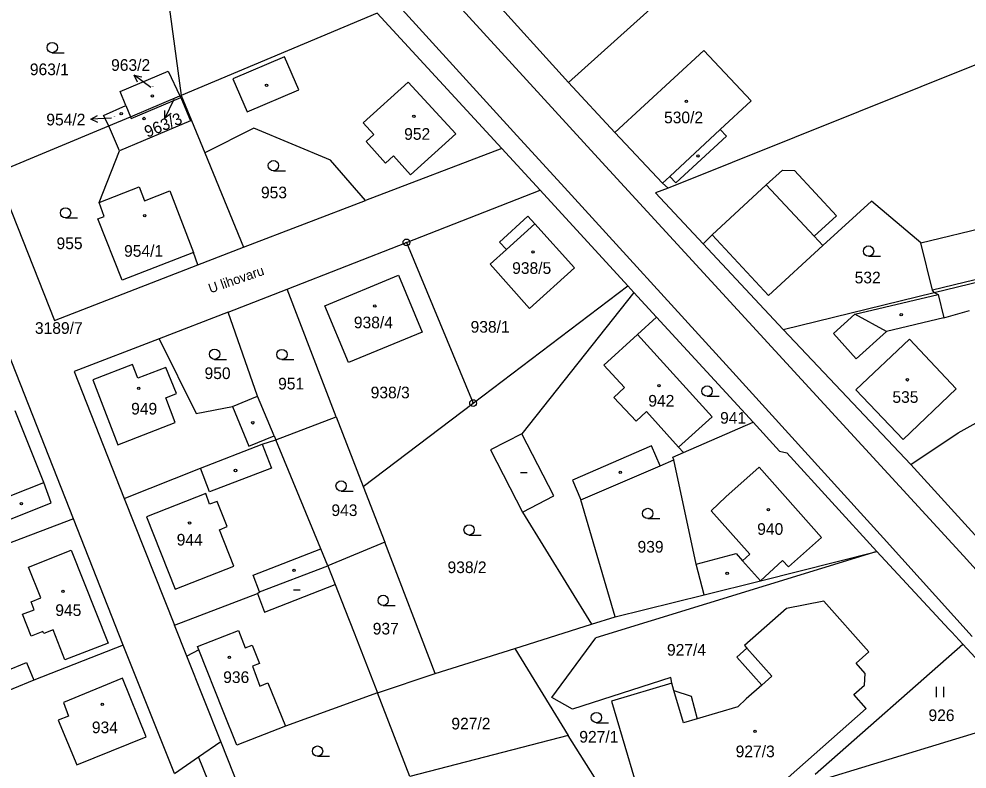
# Model space of a CAD drawing. Extents: x -736345 to -729997, y -1130177 to -1122501.
# Drawn here: x -733248.6 to -733110.4, y -1127421.4 to -1127312.1 of the extents above; entities that cross this region are included whole.
import ezdxf

# ---------------------------------------------------------------- set-up
doc = ezdxf.new("R2010")
doc.units = 0
for name, color, linetype in [('Vrstva 1', 7, 'Continuous'), ('Vrstva 15', 7, 'Continuous'), ('Vrstva 16', 7, 'Continuous'), ('Vrstva 18', 7, 'Continuous'), ('Vrstva 19', 7, 'Continuous'), ('Vrstva 25', 7, 'Continuous'), ('Vrstva 4', 7, 'Continuous')]:
    doc.layers.add(name, color=color, linetype=linetype)

msp = doc.modelspace()

# ---------------------------------------------------------------- linework, layer by layer
at = {"layer": 'Vrstva 1'}
for points in [[(-733206.51, -1127295.51), (-733176.04, -1127329.05)], [(-733227.31, -1127305.91), (-733224.96, -1127323.22)], [(-733168.5, -1127321.32), (-733180.13, -1127308.47)], [(-733196.42, -1127311.22), (-733224.96, -1127323.22)], [(-733178.25, -1127330.97), (-733196.42, -1127311.22)], [(-733161.78, -1127328.64), (-733148.8, -1127316.66)], [(-733148.8, -1127316.66), (-733141.92, -1127324)], [(-733107.86, -1127318.21), (-733154, -1127336.74)], [(-733233.88, -1127322.67), (-733226.85, -1127319.7)], [(-733226.85, -1127319.7), (-733225.14, -1127323.3)], [(-733168.5, -1127321.32), (-733161.78, -1127328.64)], [(-733233.03, -1127324.71), (-733233.88, -1127322.67)], [(-733232.36, -1127326.32), (-733225.14, -1127323.3)], [(-733225.14, -1127323.3), (-733224.96, -1127323.22)], [(-733225.14, -1127323.3), (-733225.03, -1127323.54)], [(-733224.96, -1127323.22), (-733223.46, -1127326.88)], [(-733232.25, -1127326.57), (-733225.03, -1127323.54)], [(-733141.92, -1127324), (-733146.4, -1127328.18)], [(-733236.28, -1127326.15), (-733233.03, -1127324.71)], [(-733233.03, -1127324.71), (-733232.36, -1127326.32)], [(-733235.52, -1127327.65), (-733236.28, -1127326.15)], [(-733235.52, -1127327.65), (-733232.36, -1127326.32)], [(-733232.36, -1127326.32), (-733232.25, -1127326.57)], [(-733223.46, -1127326.88), (-733221.54, -1127331.57)], [(-733251.96, -1127334.53), (-733235.52, -1127327.65)], [(-733235.4, -1127327.89), (-733235.52, -1127327.65)], [(-733233.96, -1127331.3), (-733235.4, -1127327.89)], [(-733214.36, -1127327.98), (-733221.54, -1127331.57)], [(-733203.19, -1127332.67), (-733214.36, -1127327.98)], [(-733161.78, -1127328.64), (-733154.8, -1127336.02)], [(-733146.4, -1127328.18), (-733145.49, -1127329.17)], [(-733176.04, -1127329.05), (-733169.61, -1127336.11)], [(-733145.49, -1127329.17), (-733152.9, -1127335.97)], [(-733236.9, -1127338.85), (-733233.96, -1127331.3)], [(-733221.54, -1127331.57), (-733215.89, -1127345.35)], [(-733178.25, -1127330.97), (-733198.13, -1127338.53)], [(-733172.66, -1127337.01), (-733178.25, -1127330.97)], [(-733198.13, -1127338.53), (-733203.19, -1127332.67)], [(-733251.96, -1127334.53), (-733243.44, -1127356.02)], [(-733153.76, -1127335.05), (-733154.8, -1127336.02)], [(-733152.9, -1127335.97), (-733153.76, -1127335.05)], [(-733192.14, -1127344.66), (-733172.66, -1127337.01)], [(-733172.66, -1127337.01), (-733159.86, -1127350.97)], [(-733169.61, -1127336.11), (-733145.06, -1127363.05)], [(-733154, -1127336.74), (-733155.84, -1127337.42)], [(-733154.8, -1127336.02), (-733154, -1127336.74)], [(-733155.84, -1127337.42), (-733148.89, -1127344.86)], [(-733236.18, -1127340.87), (-733236.9, -1127338.85)], [(-733215.89, -1127345.35), (-733198.13, -1127338.53)], [(-733124.36, -1127338.62), (-733131.47, -1127345.09)], [(-733117.16, -1127344.7), (-733124.36, -1127338.62)], [(-733237.12, -1127341.23), (-733236.18, -1127340.87)], [(-733233.58, -1127350.16), (-733237.12, -1127341.23)], [(-733178.57, -1127344.6), (-733174.43, -1127340.83)], [(-733174.43, -1127340.83), (-733173.43, -1127341.96)], [(-733173.43, -1127341.96), (-733167.65, -1127348.38)], [(-733147.6, -1127343.56), (-733148.89, -1127344.86)], [(-733139.4, -1127352.4), (-733147.6, -1127343.56)], [(-733222.55, -1127347.94), (-733215.89, -1127345.35)], [(-733209.5, -1127351.48), (-733192.14, -1127344.66)], [(-733192.14, -1127344.66), (-733182.42, -1127368.08)], [(-733177.58, -1127345.67), (-733178.57, -1127344.6)], [(-733148.89, -1127344.86), (-733137.24, -1127357.33)], [(-733131.47, -1127345.09), (-733139.4, -1127352.4)], [(-733115.49, -1127351.6), (-733117.16, -1127344.7)], [(-733223.18, -1127346.13), (-733233.58, -1127350.16)], [(-733222.55, -1127347.94), (-733223.18, -1127346.13)], [(-733179.95, -1127347.83), (-733177.58, -1127345.67)], [(-733115.22, -1127351.95), (-733089.42, -1127345.69)], [(-733243.44, -1127356.02), (-733222.55, -1127347.94)], [(-733174.19, -1127354.27), (-733179.95, -1127347.83)], [(-733204.03, -1127353.91), (-733193.31, -1127349.44)], [(-733193.31, -1127349.44), (-733189.85, -1127357.74)], [(-733167.65, -1127348.38), (-733174.19, -1127354.27)], [(-733218.14, -1127354.82), (-733209.5, -1127351.48)], [(-733202.36, -1127370.1), (-733209.5, -1127351.48)], [(-733182.42, -1127368.08), (-733159.86, -1127350.97)], [(-733159, -1127351.95), (-733175.31, -1127372.56)], [(-733159.86, -1127350.97), (-733159, -1127351.95)], [(-733159, -1127351.95), (-733155.71, -1127355.53)], [(-733137.24, -1127357.33), (-733115.22, -1127351.95)], [(-733115.22, -1127351.95), (-733115.49, -1127351.6)], [(-733115.22, -1127351.95), (-733114.67, -1127352.24)], [(-733114.67, -1127352.24), (-733113.83, -1127355.65)], [(-733218.14, -1127354.82), (-733228.18, -1127358.71)], [(-733213.84, -1127367.07), (-733218.14, -1127354.82)], [(-733200.6, -1127362.18), (-733204.03, -1127353.91)], [(-733113.83, -1127355.65), (-733110.08, -1127354.59)], [(-733158.47, -1127358.06), (-733155.71, -1127355.53)], [(-733155.71, -1127355.53), (-733141.62, -1127370.87)], [(-733189.85, -1127357.74), (-733200.6, -1127362.18)], [(-733118.64, -1127377.04), (-733137.24, -1127357.33)], [(-733228.18, -1127358.71), (-733240.55, -1127363.49)], [(-733228.18, -1127358.71), (-733222.76, -1127369.61)], [(-733158.47, -1127358.06), (-733147.59, -1127370.06)], [(-733240.65, -1127384.94), (-733250.16, -1127360.74)], [(-733145.06, -1127363.05), (-733122.62, -1127387.79)], [(-733240.55, -1127363.49), (-733233.3, -1127381.96)], [(-733217.49, -1127368.57), (-733213.84, -1127367.07)], [(-733211.44, -1127372.83), (-733213.84, -1127367.07)], [(-733222.76, -1127369.61), (-733217.49, -1127368.57)], [(-733198.43, -1127380.23), (-733182.42, -1127368.08)], [(-733111.73, -1127372.41), (-733103.86, -1127368.04)], [(-733211.19, -1127373.44), (-733202.36, -1127370.1)], [(-733202.36, -1127370.1), (-733198.43, -1127380.23)], [(-733147.59, -1127370.06), (-733152.47, -1127374.48)], [(-733151.74, -1127375.29), (-733141.62, -1127370.87)], [(-733141.62, -1127370.87), (-733137.79, -1127375.09)], [(-733211.44, -1127372.83), (-733211.19, -1127373.44)], [(-733175.31, -1127372.56), (-733179.91, -1127374.87)], [(-733118.64, -1127377.04), (-733111.73, -1127372.41)], [(-733222.16, -1127377.58), (-733213.16, -1127374.08)], [(-733213.16, -1127374.08), (-733211.19, -1127373.44)], [(-733204.6, -1127389.3), (-733211.19, -1127373.44)], [(-733179.91, -1127374.87), (-733175.23, -1127383.96)], [(-733153.33, -1127375.98), (-733151.74, -1127375.29)], [(-733152.47, -1127374.48), (-733151.74, -1127375.29)], [(-733137.79, -1127375.09), (-733136.71, -1127375.34)], [(-733136.71, -1127375.34), (-733123.57, -1127389.69)], [(-733155.17, -1127377.21), (-733153.16, -1127376.35)], [(-733153.16, -1127376.35), (-733153.33, -1127375.98)], [(-733149.92, -1127391.56), (-733153.16, -1127376.35)], [(-733104.87, -1127392.13), (-733118.64, -1127377.04)], [(-733233.3, -1127381.96), (-733222.16, -1127377.58)], [(-733166.73, -1127382.16), (-733155.17, -1127377.21)], [(-733198.43, -1127380.23), (-733195.28, -1127388.36)], [(-733233.3, -1127381.96), (-733225.94, -1127400.45)], [(-733161.72, -1127399.23), (-733166.73, -1127382.16)], [(-733175.23, -1127383.96), (-733165.15, -1127400.31)], [(-733240.65, -1127384.94), (-733251.85, -1127389.19)], [(-733233.42, -1127403.38), (-733240.65, -1127384.94)], [(-733122.62, -1127387.79), (-733109.7, -1127402.11)], [(-733203.58, -1127391.79), (-733204.6, -1127389.3)], [(-733195.28, -1127388.36), (-733203.58, -1127391.79)], [(-733187.96, -1127407.5), (-733195.28, -1127388.36)], [(-733123.57, -1127389.69), (-733164.56, -1127402.32)], [(-733140.55, -1127393.98), (-733123.77, -1127389.74)], [(-733123.77, -1127389.74), (-733123.57, -1127389.69)], [(-733123.57, -1127389.69), (-733113.11, -1127401.02)], [(-733213.53, -1127395.61), (-733203.58, -1127391.79)], [(-733203.58, -1127391.79), (-733202.51, -1127394.53)], [(-733148.73, -1127396.05), (-733149.92, -1127391.56)], [(-733202.51, -1127394.53), (-733201.11, -1127398.12)], [(-733148.73, -1127396.05), (-733140.55, -1127393.98)], [(-733225.94, -1127400.45), (-733213.84, -1127395.84)], [(-733213.84, -1127395.84), (-733213.53, -1127395.61)], [(-733161.72, -1127399.23), (-733148.73, -1127396.05)], [(-733131.29, -1127396.93), (-733136.73, -1127398)], [(-733124.74, -1127404.32), (-733131.29, -1127396.93)], [(-733201.11, -1127398.12), (-733199.76, -1127401.57)], [(-733165.15, -1127400.31), (-733161.72, -1127399.23)], [(-733136.73, -1127398), (-733142.87, -1127403.41)], [(-733224.12, -1127404.95), (-733225.94, -1127400.45)], [(-733176.32, -1127403.83), (-733165.15, -1127400.31)], [(-733199.76, -1127401.57), (-733196.34, -1127410.33)], [(-733113.11, -1127401.02), (-733112.68, -1127401.49)], [(-733112.68, -1127401.49), (-733111.06, -1127403.23)], [(-733233.42, -1127403.38), (-733246.42, -1127408.47)], [(-733225.93, -1127422.06), (-733233.42, -1127403.38)], [(-733170.93, -1127410.99), (-733164.56, -1127402.32)], [(-733142.87, -1127403.41), (-733142.55, -1127403.78)], [(-733132.59, -1127422.15), (-733111.06, -1127403.23)], [(-733111.06, -1127403.23), (-733101.29, -1127413.76)], [(-733222.39, -1127404.04), (-733224.12, -1127404.95)], [(-733218.85, -1127412.99), (-733222.39, -1127404.04)], [(-733187.96, -1127407.5), (-733176.32, -1127403.83)], [(-733176.32, -1127403.83), (-733168.55, -1127416.55)], [(-733142.55, -1127403.78), (-733144.01, -1127405.11)], [(-733126.6, -1127405.98), (-733124.74, -1127404.32)], [(-733219.18, -1127417.42), (-733224.12, -1127404.95)], [(-733144.01, -1127405.11), (-733140.34, -1127409.19)], [(-733125.28, -1127407.5), (-733126.6, -1127405.98)], [(-733196.34, -1127410.33), (-733187.96, -1127407.5)], [(-733125.41, -1127409.2), (-733125.28, -1127407.5)], [(-733246.42, -1127408.47), (-733252.6, -1127410.99)], [(-733153.62, -1127408.06), (-733167.93, -1127412.68)], [(-733153.47, -1127408.92), (-733162.24, -1127411.53)], [(-733153.47, -1127408.92), (-733153.62, -1127408.06)], [(-733153.16, -1127409.98), (-733153.47, -1127408.92)], [(-733196.34, -1127410.33), (-733209.76, -1127415.15)], [(-733191.66, -1127422.52), (-733196.34, -1127410.33)], [(-733153.16, -1127409.98), (-733150.64, -1127410.78)], [(-733140.34, -1127409.19), (-733142.61, -1127411.17)], [(-733126.92, -1127410.54), (-733125.41, -1127409.2)], [(-733167.93, -1127412.68), (-733170.93, -1127410.99)], [(-733162.24, -1127411.53), (-733156.96, -1127429.43)], [(-733150.64, -1127410.78), (-733149.77, -1127414.1)], [(-733142.61, -1127411.17), (-733143.85, -1127412.34)], [(-733125.13, -1127412.59), (-733126.92, -1127410.54)], [(-733216.88, -1127417.94), (-733218.85, -1127412.99)], [(-733143.85, -1127412.34), (-733149.77, -1127414.1)], [(-733136.51, -1127422.65), (-733125.13, -1127412.59)], [(-733101.29, -1127413.76), (-733133.8, -1127423.7)], [(-733209.76, -1127415.15), (-733216.88, -1127417.94)], [(-733168.55, -1127416.55), (-733191.66, -1127422.52)], [(-733159.16, -1127431.45), (-733168.55, -1127416.55)], [(-733222.43, -1127419.66), (-733219.18, -1127417.42)], [(-733212.52, -1127434.23), (-733219.18, -1127417.42)], [(-733225.93, -1127422.06), (-733222.43, -1127419.66)], [(-733215.81, -1127436.09), (-733222.43, -1127419.66)]]:
    msp.add_lwpolyline(points, dxfattribs=at)
at = {"layer": 'Vrstva 25'}
for points in [[(-733243.75, -1127316.99), (-733242, -1127316.99)], [(-733229.41, -1127322.09), (-733231.809, -1127320.289)], [(-733231.309, -1127321.29), (-733231.809, -1127320.289), (-733230.709, -1127320.49)], [(-733226.04, -1127323.84), (-733227.331, -1127326.547)], [(-733226.449, -1127325.86), (-733227.331, -1127326.547), (-733227.352, -1127325.429)], [(-733237.11, -1127327.147), (-733238.135, -1127326.702), (-733237.164, -1127326.149)], [(-733235.14, -1127326.54), (-733238.135, -1127326.702)], [(-733211.53, -1127334.21), (-733209.78, -1127334.21)], [(-733241.82, -1127341.09), (-733240.07, -1127341.09)], [(-733124.8, -1127346.66), (-733123.05, -1127346.66)], [(-733220.09, -1127361.7), (-733218.34, -1127361.7)], [(-733210.28, -1127361.74), (-733208.53, -1127361.74)], [(-733148.33, -1127367.07), (-733146.58, -1127367.07)], [(-733175.53, -1127378.18), (-733174.53, -1127378.18)], [(-733201.66, -1127380.91), (-733199.91, -1127380.91)], [(-733156.98, -1127384.91), (-733155.23, -1127384.91)], [(-733183.01, -1127387.31), (-733181.26, -1127387.31)], [(-733208.61, -1127395.31), (-733207.61, -1127395.31)], [(-733195.53, -1127397.58), (-733193.78, -1127397.58)], [(-733114.877, -1127410.935), (-733114.877, -1127409.435)], [(-733113.843, -1127410.935), (-733113.843, -1127409.435)], [(-733164.46, -1127414.67), (-733162.71, -1127414.67)], [(-733205.09, -1127419.56), (-733203.34, -1127419.56)]]:
    msp.add_lwpolyline(points, dxfattribs=at)
for centre, radius in [((-733243.75, -1127316.24), 0.75), ((-733212.53, -1127321.76), 0.175), ((-733229.16, -1127323.29), 0.175), ((-733151.34, -1127324.07), 0.175), ((-733233.71, -1127325.88), 0.175), ((-733230.37, -1127326.59), 0.175), ((-733191.06, -1127326.28), 0.175), ((-733211.53, -1127333.46), 0.75), ((-733149.66, -1127332.05), 0.175), ((-733241.82, -1127340.34), 0.75), ((-733230.27, -1127340.74), 0.175), ((-733192.14, -1127344.66), 0.5), ((-733192.14, -1127344.66), 0.032), ((-733124.8, -1127345.91), 0.75), ((-733173.68, -1127346.04), 0.175), ((-733196.75, -1127353.92), 0.175), ((-733120.04, -1127355.18), 0.175), ((-733220.09, -1127360.95), 0.75), ((-733210.28, -1127360.99), 0.75), ((-733119.13, -1127364.68), 0.175), ((-733231.15, -1127365.91), 0.175), ((-733155.35, -1127365.55), 0.175), ((-733148.33, -1127366.32), 0.75), ((-733182.42, -1127368.08), 0.5), ((-733182.42, -1127368.08), 0.032), ((-733214.53, -1127370.95), 0.175), ((-733217.05, -1127377.9), 0.175), ((-733160.98, -1127378.18), 0.175), ((-733201.66, -1127380.16), 0.75), ((-733248.25, -1127382.73), 0.175), ((-733156.98, -1127384.16), 0.75), ((-733139.39, -1127383.61), 0.175), ((-733223.75, -1127385.57), 0.175), ((-733183.01, -1127386.56), 0.75), ((-733208.52, -1127392.46), 0.175), ((-733145.4, -1127392.88), 0.175), ((-733242.19, -1127395.51), 0.175), ((-733195.53, -1127396.83), 0.75), ((-733217.94, -1127405.15), 0.175), ((-733236.47, -1127411.98), 0.175), ((-733164.46, -1127413.92), 0.75), ((-733141.34, -1127415.93), 0.175), ((-733205.09, -1127418.81), 0.75)]:
    msp.add_circle(centre, radius, dxfattribs=at)
at = {"layer": 'Vrstva 4'}
for points in [[(-733141.42, -1127296.95), (-733168.5, -1127321.32)], [(-733189.25, -1127304.91), (-733164.18, -1127332.36)], [(-733209.9, -1127317.6), (-733217.43, -1127320.82)], [(-733207.84, -1127322.41), (-733209.9, -1127317.6)], [(-733217.43, -1127320.82), (-733215.37, -1127325.63)], [(-733191.87, -1127321.27), (-733198.43, -1127327.22)], [(-733184.96, -1127328.82), (-733191.87, -1127321.27)], [(-733215.37, -1127325.63), (-733207.84, -1127322.41)], [(-733225.03, -1127323.54), (-733223.61, -1127326.94)], [(-733223.61, -1127326.94), (-733233.96, -1127331.3)], [(-733198.43, -1127327.22), (-733196.87, -1127328.94)], [(-733191.54, -1127334.81), (-733184.96, -1127328.82)], [(-733153.76, -1127335.05), (-733146.4, -1127328.18)], [(-733196.87, -1127328.94), (-733197.99, -1127329.96)], [(-733197.99, -1127329.96), (-733195.18, -1127333.08)], [(-733195.18, -1127333.08), (-733194.05, -1127332.05)], [(-733194.05, -1127332.05), (-733191.54, -1127334.81)], [(-733164.18, -1127332.36), (-733110.94, -1127390.34)], [(-733139.7, -1127336.28), (-733137.36, -1127334.12)], [(-733137.36, -1127334.12), (-733135.57, -1127334.19)], [(-733135.57, -1127334.19), (-733129.45, -1127340.76)], [(-733236.9, -1127338.85), (-733231.07, -1127336.57)], [(-733231.07, -1127336.57), (-733230.32, -1127338.58)], [(-733147.6, -1127343.56), (-733139.7, -1127336.28)], [(-733132.71, -1127343.75), (-733139.7, -1127336.28)], [(-733230.32, -1127338.58), (-733226.62, -1127337.15)], [(-733226.62, -1127337.15), (-733223.18, -1127346.13)], [(-733117.16, -1127344.7), (-733097.09, -1127339.84)], [(-733129.45, -1127340.76), (-733132.71, -1127343.75)], [(-733173.43, -1127341.96), (-733177.58, -1127345.67)], [(-733132.71, -1127343.75), (-733131.47, -1127345.09)], [(-733095.42, -1127346.75), (-733115.49, -1127351.6)], [(-733126.79, -1127355.11), (-733114.67, -1127352.24)], [(-733126.79, -1127355.11), (-733129.92, -1127357.93)], [(-733122.18, -1127357.64), (-733126.79, -1127355.11)], [(-733113.83, -1127355.65), (-733122.18, -1127357.64)], [(-733126.61, -1127361.62), (-733122.18, -1127357.64)], [(-733163.36, -1127362.54), (-733158.47, -1127358.06)], [(-733129.92, -1127357.93), (-733126.61, -1127361.62)], [(-733118.82, -1127358.74), (-733126.65, -1127366.13)], [(-733112.02, -1127365.98), (-733118.82, -1127358.74)], [(-733232.07, -1127362.46), (-733237.85, -1127364.7)], [(-733231.27, -1127364.43), (-733232.07, -1127362.46)], [(-733227.18, -1127362.89), (-733231.27, -1127364.43)], [(-733225.65, -1127366.7), (-733227.18, -1127362.89)], [(-733160.37, -1127365.82), (-733163.36, -1127362.54)], [(-733237.85, -1127364.7), (-733234.18, -1127374.17)], [(-733161.91, -1127367.24), (-733160.37, -1127365.82)], [(-733126.65, -1127366.13), (-733119.76, -1127373.38)], [(-733119.76, -1127373.38), (-733112.02, -1127365.98)], [(-733227.19, -1127367.29), (-733225.65, -1127366.7)], [(-733225.82, -1127370.9), (-733227.19, -1127367.29)], [(-733158.67, -1127370.72), (-733161.91, -1127367.24)], [(-733217.49, -1127368.57), (-733215.09, -1127374.34)], [(-733245, -1127379.63), (-733249.15, -1127369.21)], [(-733157.16, -1127369.32), (-733158.67, -1127370.72)], [(-733152.47, -1127374.48), (-733157.16, -1127369.32)], [(-733234.18, -1127374.17), (-733225.82, -1127370.9)], [(-733215.09, -1127374.34), (-733211.44, -1127372.83)], [(-733170.66, -1127381.6), (-733175.31, -1127372.56)], [(-733213.16, -1127374.08), (-733211.82, -1127377.54)], [(-733156.43, -1127374.32), (-733167.95, -1127379.33)], [(-733155.17, -1127377.21), (-733156.43, -1127374.32)], [(-733220.82, -1127381.01), (-733222.16, -1127377.58)], [(-733211.82, -1127377.54), (-733220.82, -1127381.01)], [(-733140.75, -1127377.44), (-733145.59, -1127381.76)], [(-733131.64, -1127387.68), (-733140.75, -1127377.44)], [(-733252.26, -1127382.52), (-733245, -1127379.63)], [(-733243.93, -1127382.63), (-733245, -1127379.63)], [(-733167.95, -1127379.33), (-733166.73, -1127382.16)], [(-733221.37, -1127381.26), (-733230, -1127384.64)], [(-733220.83, -1127382.8), (-733221.37, -1127381.26)], [(-733251.07, -1127385.5), (-733243.93, -1127382.63)], [(-733219.71, -1127382.4), (-733220.83, -1127382.8)], [(-733218.25, -1127386.09), (-733219.71, -1127382.4)], [(-733175.23, -1127383.96), (-733170.66, -1127381.6)], [(-733145.59, -1127381.76), (-733147.73, -1127383.78)], [(-733147.73, -1127383.78), (-733142.11, -1127390.1)], [(-733230, -1127384.64), (-733225.86, -1127395.21)], [(-733219.39, -1127386.54), (-733218.25, -1127386.09)], [(-733217.29, -1127391.85), (-733219.39, -1127386.54)], [(-733136.48, -1127391.97), (-733131.64, -1127387.68)], [(-733247.23, -1127392.01), (-733241, -1127389.53)], [(-733241, -1127389.53), (-733235.6, -1127403.08)], [(-733214.49, -1127393.14), (-733204.6, -1127389.3)], [(-733149.92, -1127391.56), (-733144.09, -1127390.01)], [(-733144.09, -1127390.01), (-733143.16, -1127391.06)], [(-733142.11, -1127390.1), (-733143.16, -1127391.06)], [(-733110.94, -1127390.34), (-733073.56, -1127431.68)], [(-733245.44, -1127396.48), (-733247.23, -1127392.01)], [(-733225.86, -1127395.21), (-733217.29, -1127391.85)], [(-733143.16, -1127391.06), (-733140.55, -1127393.98)], [(-733140.55, -1127393.98), (-733137.32, -1127391.02)], [(-733137.32, -1127391.02), (-733136.48, -1127391.97)], [(-733213.53, -1127395.61), (-733214.49, -1127393.14)], [(-733212.81, -1127398.56), (-733202.51, -1127394.53)], [(-733246.85, -1127397.05), (-733245.44, -1127396.48)], [(-733213.84, -1127395.84), (-733212.81, -1127398.56)], [(-733246.39, -1127398.2), (-733246.85, -1127397.05)], [(-733248.09, -1127398.87), (-733246.39, -1127398.2)], [(-733246.84, -1127402.03), (-733248.09, -1127398.87)], [(-733245.11, -1127401.36), (-733246.84, -1127402.03)], [(-733244.99, -1127401.67), (-733245.11, -1127401.36)], [(-733243.63, -1127401.14), (-733244.99, -1127401.67)], [(-733241.93, -1127405.52), (-733243.63, -1127401.14)], [(-733222.58, -1127403.56), (-733216.63, -1127401.21)], [(-733216.63, -1127401.21), (-733215.64, -1127403.75)], [(-733235.6, -1127403.08), (-733241.93, -1127405.52)], [(-733215.64, -1127403.75), (-733214.61, -1127403.35)], [(-733214.61, -1127403.35), (-733213.54, -1127406.05)], [(-733222.39, -1127404.04), (-733222.58, -1127403.56)], [(-733142.55, -1127403.78), (-733138.88, -1127407.87)], [(-733253.66, -1127408.4), (-733247.51, -1127405.88)], [(-733247.51, -1127405.88), (-733246.42, -1127408.47)], [(-733213.54, -1127406.05), (-733214.59, -1127406.45)], [(-733214.59, -1127406.45), (-733213.5, -1127409.36)], [(-733233.54, -1127408.18), (-733242.14, -1127411.73)], [(-733230.09, -1127416.75), (-733233.54, -1127408.18)], [(-733213.5, -1127409.36), (-733212.32, -1127408.88)], [(-733212.32, -1127408.88), (-733209.76, -1127415.15)], [(-733138.88, -1127407.87), (-733140.34, -1127409.19)], [(-733151.78, -1127414.7), (-733153.16, -1127409.98)], [(-733242.14, -1127411.73), (-733241.4, -1127413.72)], [(-733241.4, -1127413.72), (-733242.88, -1127414.28)], [(-733242.88, -1127414.28), (-733240.16, -1127420.79)], [(-733149.77, -1127414.1), (-733151.78, -1127414.7)], [(-733240.16, -1127420.79), (-733230.09, -1127416.75)]]:
    msp.add_lwpolyline(points, dxfattribs=at)

# ---------------------------------------------------------------- texts
at = {"layer": 'Vrstva 15'}
msp.add_text('U lihovaru', height=1.4, rotation=19.10015, dxfattribs=at).set_placement((-733220.707, -1127352.086))
at = {"layer": 'Vrstva 16'}
for s, p in [('963/2', (-733235.178, -1127319.64)), ('954/2', (-733244.616, -1127327.59))]:
    msp.add_text(s, height=1.7, dxfattribs=at).set_placement(p)
msp.add_text('963/3', height=1.7, rotation=22.40018, dxfattribs=at).set_placement((-733229.905, -1127329.407))
at = {"layer": 'Vrstva 18'}
for s, p in [('963/1', (-733247.018, -1127320.27)), ('953', (-733213.34, -1127338.22)), ('955', (-733243.13, -1127345.63)), ('532', (-733126.82, -1127350.62)), ('3189/7', (-733246.28, -1127357.98)), ('938/1', (-733182.79, -1127357.81)), ('950', (-733221.56, -1127364.57)), ('951', (-733210.84, -1127366.09)), ('938/3', (-733197.35, -1127367.38)), ('941', (-733146.43, -1127371.08)), ('943', (-733203.07, -1127384.54)), ('939', (-733158.46, -1127389.87)), ('938/2', (-733186.15, -1127392.86)), ('937', (-733197.05, -1127401.81)), ('927/4', (-733154.17, -1127404.9)), ('926', (-733116.06, -1127414.43)), ('927/2', (-733185.59, -1127415.65)), ('927/1', (-733166.95, -1127417.57))]:
    msp.add_text(s, height=1.7, dxfattribs=at).set_placement(p)
at = {"layer": 'Vrstva 19'}
for s, height, p in [('963/2', 0.1, (-733229.3, -1127321.97)), ('963/3', 0.1, (-733225.93, -1127323.62)), ('530/2', 1.7, (-733154.6, -1127327.28)), ('954/2', 0.1, (-733234.88, -1127326.37)), ('952', 1.7, (-733192.47, -1127329.69)), ('954/1', 1.7, (-733233.288, -1127346.74)), ('938/5', 1.7, (-733176.73, -1127349.24)), ('938/4', 1.7, (-733199.8, -1127357.17)), ('942', 1.7, (-733156.89, -1127368.59)), ('535', 1.7, (-733121.32, -1127368.04)), ('949', 1.7, (-733232.26, -1127369.74)), ('940', 1.7, (-733141.02, -1127387.28)), ('944', 1.7, (-733225.62, -1127388.84)), ('945', 1.7, (-733243.31, -1127399.11)), ('936', 1.7, (-733218.84, -1127408.88)), ('934', 1.7, (-733237.98, -1127416.2)), ('927/3', 1.7, (-733144.16, -1127419.7))]:
    msp.add_text(s, height=height, dxfattribs=at).set_placement(p)

doc.saveas('drawing.dxf')
